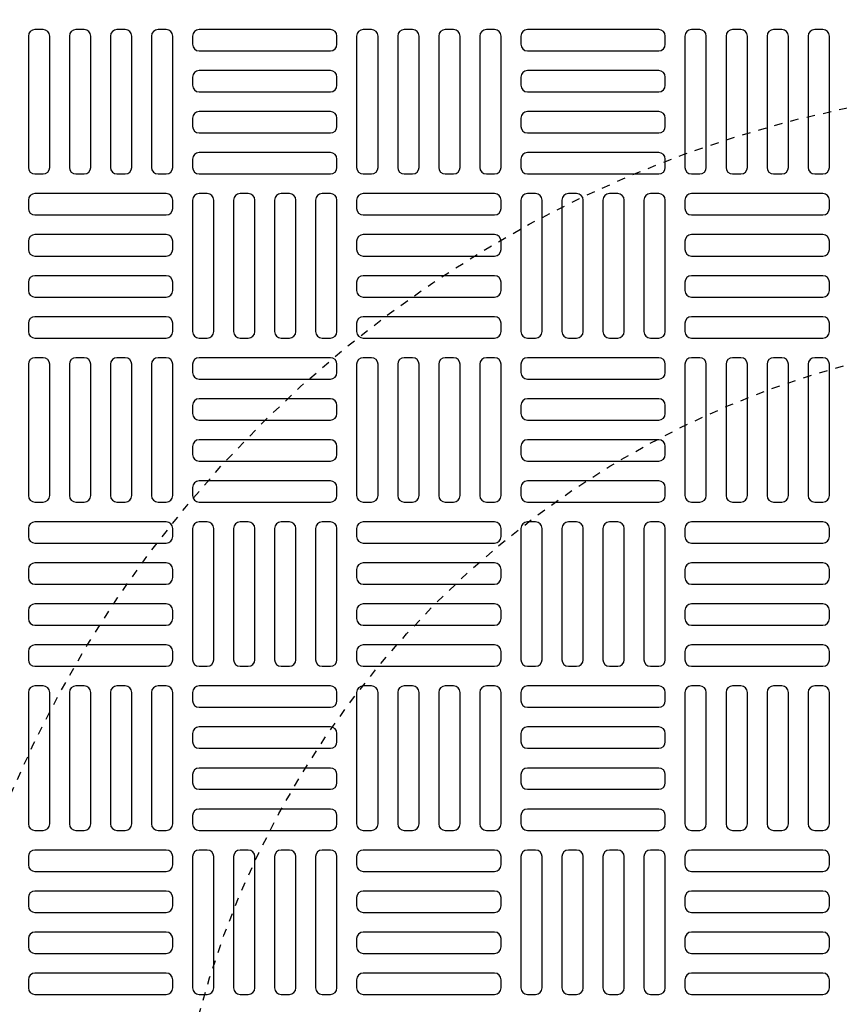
# Model space of a CAD drawing. Extents: x -169 to 7270, y -140 to 2984.
# Tile 483 of 656: x 1508 to 1518, y 1482 to 1494. Entities that reach past the tile are written whole.
import ezdxf

# ---------------------------------------------------------------- set-up
doc = ezdxf.new("R2010")
doc.units = 0
doc.header["$MEASUREMENT"] = 0
doc.linetypes.add('HIDDEN2', pattern=[0.28125, 0.1875, -0.09375])
doc.layers.get('DEFPOINTS').update_dxf_attribs({"linetype": 'CONTINUOUS'})
for name, color, linetype in [('TANK-MANHOLE-COVER-40', 2, 'CONTINUOUS'), ('TANK-MANHOLE-COVER-HATCH-40', 252, 'CONTINUOUS'), ('TANK-SLOPE', 3, 'CONTINUOUS')]:
    doc.layers.add(name, color=color, linetype=linetype)

msp = doc.modelspace()

# ---------------------------------------------------------------- linework, layer by layer
at = {"layer": 'DEFPOINTS', "color": 8, "linetype": 'HIDDEN2', "ltscale": 0.125}
msp.add_circle((1521.25097, 1479.01916), 14, dxfattribs=at)
msp.add_circle((1521.25097, 1479.01916), 14, dxfattribs=at)
msp.add_circle((1521.25097, 1479.01916), 14, dxfattribs=at)
msp.add_circle((1521.25097, 1479.01916), 14, dxfattribs=at)
at = {"layer": 'DEFPOINTS', "color": 8, "linetype": 'HIDDEN2', "ltscale": 0.5}
msp.add_circle((1521.25097, 1479.01916), 11, dxfattribs=at)
msp.add_circle((1521.25097, 1479.01916), 11, dxfattribs=at)
msp.add_circle((1521.25097, 1479.01916), 11, dxfattribs=at)
msp.add_circle((1521.25097, 1479.01916), 11, dxfattribs=at)
at = {"layer": 'TANK-MANHOLE-COVER-40', "color": 4, "linetype": 'Continuous'}
msp.add_circle((1521.2502, 1479.01916), 22.63902, dxfattribs=at)
at = {"layer": 'TANK-MANHOLE-COVER-40', "color": 1, "linetype": 'Continuous'}
msp.add_circle((1521.2502, 1479.01916), 22.44094, dxfattribs=at)
at = {"layer": 'TANK-MANHOLE-COVER-40', "color": 2, "linetype": 'Continuous'}
msp.add_circle((1521.2502, 1479.01916), 21.65354, dxfattribs=at)
at = {"layer": 'TANK-MANHOLE-COVER-HATCH-40', "linetype": 'Continuous', "flags": 128}
for points in [[(1508.7502, 1491.93255, 0.41421356), (1508.82894, 1492.01129), (1508.82894, 1493.58609, 0.41421356), (1508.7502, 1493.66483), (1508.65177, 1493.66483, 0.41421356), (1508.57303, 1493.58609), (1508.57303, 1492.01129, 0.41421356), (1508.65177, 1491.93255)], [(1509.24233, 1491.93255, 0.41421356), (1509.32107, 1492.01129), (1509.32107, 1493.58609, 0.41421356), (1509.24233, 1493.66483), (1509.1439, 1493.66483, 0.41421356), (1509.06516, 1493.58609), (1509.06516, 1492.01129, 0.41421356), (1509.1439, 1491.93255)], [(1509.73445, 1491.93255, 0.41421356), (1509.81319, 1492.01129), (1509.81319, 1493.58609, 0.41421356), (1509.73445, 1493.66483), (1509.63603, 1493.66483, 0.41421356), (1509.55729, 1493.58609), (1509.55729, 1492.01129, 0.41421356), (1509.63603, 1491.93255)], [(1510.22658, 1491.93255, 0.41421356), (1510.30532, 1492.01129), (1510.30532, 1493.58609, 0.41421356), (1510.22658, 1493.66483), (1510.12815, 1493.66483, 0.41421356), (1510.04941, 1493.58609), (1510.04941, 1492.01129, 0.41421356), (1510.12815, 1491.93255)], [(1510.54154, 1493.48766, 0.41421356), (1510.62028, 1493.40892), (1512.19508, 1493.40892, 0.41421356), (1512.27382, 1493.48766), (1512.27382, 1493.58609, 0.41421356), (1512.19508, 1493.66483), (1510.62028, 1493.66483, 0.41421356), (1510.54154, 1493.58609)], [(1512.68721, 1491.93255, 0.41421356), (1512.76595, 1492.01129), (1512.76595, 1493.58609, 0.41421356), (1512.68721, 1493.66483), (1512.58878, 1493.66483, 0.41421356), (1512.51004, 1493.58609), (1512.51004, 1492.01129, 0.41421356), (1512.58878, 1491.93255)], [(1513.17933, 1491.93255, 0.41421356), (1513.25807, 1492.01129), (1513.25807, 1493.58609, 0.41421356), (1513.17933, 1493.66483), (1513.08091, 1493.66483, 0.41421356), (1513.00217, 1493.58609), (1513.00217, 1492.01129, 0.41421356), (1513.08091, 1491.93255)], [(1513.67146, 1491.93255, 0.41421356), (1513.7502, 1492.01129), (1513.7502, 1493.58609, 0.41421356), (1513.67146, 1493.66483), (1513.57303, 1493.66483, 0.41421356), (1513.49429, 1493.58609), (1513.49429, 1492.01129, 0.41421356), (1513.57303, 1491.93255)], [(1514.16359, 1491.93255, 0.41421356), (1514.24233, 1492.01129), (1514.24233, 1493.58609, 0.41421356), (1514.16359, 1493.66483), (1514.06516, 1493.66483, 0.41421356), (1513.98642, 1493.58609), (1513.98642, 1492.01129, 0.41421356), (1514.06516, 1491.93255)], [(1514.47855, 1493.48766, 0.41421356), (1514.55729, 1493.40892), (1516.13209, 1493.40892, 0.41421356), (1516.21083, 1493.48766), (1516.21083, 1493.58609, 0.41421356), (1516.13209, 1493.66483), (1514.55729, 1493.66483, 0.41421356), (1514.47855, 1493.58609)], [(1516.62422, 1491.93255, 0.41421356), (1516.70296, 1492.01129), (1516.70296, 1493.58609, 0.41421356), (1516.62422, 1493.66483), (1516.52579, 1493.66483, 0.41421356), (1516.44705, 1493.58609), (1516.44705, 1492.01129, 0.41421356), (1516.52579, 1491.93255)], [(1517.11634, 1491.93255, 0.41421356), (1517.19508, 1492.01129), (1517.19508, 1493.58609, 0.41421356), (1517.11634, 1493.66483), (1517.01792, 1493.66483, 0.41421356), (1516.93918, 1493.58609), (1516.93918, 1492.01129, 0.41421356), (1517.01792, 1491.93255)], [(1517.60847, 1491.93255, 0.41421356), (1517.68721, 1492.01129), (1517.68721, 1493.58609, 0.41421356), (1517.60847, 1493.66483), (1517.51004, 1493.66483, 0.41421356), (1517.4313, 1493.58609), (1517.4313, 1492.01129, 0.41421356), (1517.51004, 1491.93255)], [(1518.10059, 1491.93255, 0.41421356), (1518.17933, 1492.01129), (1518.17933, 1493.58609, 0.41421356), (1518.10059, 1493.66483), (1518.00217, 1493.66483, 0.41421356), (1517.92343, 1493.58609), (1517.92343, 1492.01129, 0.41421356), (1518.00217, 1491.93255)], [(1510.54154, 1492.99554, 0.41421356), (1510.62028, 1492.9168), (1512.19508, 1492.9168, 0.41421356), (1512.27382, 1492.99554), (1512.27382, 1493.09396, 0.41421356), (1512.19508, 1493.1727), (1510.62028, 1493.1727, 0.41421356), (1510.54154, 1493.09396)], [(1514.47855, 1492.99554, 0.41421356), (1514.55729, 1492.9168), (1516.13209, 1492.9168, 0.41421356), (1516.21083, 1492.99554), (1516.21083, 1493.09396, 0.41421356), (1516.13209, 1493.1727), (1514.55729, 1493.1727, 0.41421356), (1514.47855, 1493.09396)], [(1510.54154, 1492.50341, 0.41421356), (1510.62028, 1492.42467), (1512.19508, 1492.42467, 0.41421356), (1512.27382, 1492.50341), (1512.27382, 1492.60184, 0.41421356), (1512.19508, 1492.68058), (1510.62028, 1492.68058, 0.41421356), (1510.54154, 1492.60184)], [(1514.47855, 1492.50341, 0.41421356), (1514.55729, 1492.42467), (1516.13209, 1492.42467, 0.41421356), (1516.21083, 1492.50341), (1516.21083, 1492.60184, 0.41421356), (1516.13209, 1492.68058), (1514.55729, 1492.68058, 0.41421356), (1514.47855, 1492.60184)], [(1510.54154, 1492.01129, 0.41421356), (1510.62028, 1491.93255), (1512.19508, 1491.93255, 0.41421356), (1512.27382, 1492.01129), (1512.27382, 1492.10971, 0.41421356), (1512.19508, 1492.18845), (1510.62028, 1492.18845, 0.41421356), (1510.54154, 1492.10971)], [(1514.47855, 1492.01129, 0.41421356), (1514.55729, 1491.93255), (1516.13209, 1491.93255, 0.41421356), (1516.21083, 1492.01129), (1516.21083, 1492.10971, 0.41421356), (1516.13209, 1492.18845), (1514.55729, 1492.18845, 0.41421356), (1514.47855, 1492.10971)], [(1510.30532, 1491.61758, 0.41421356), (1510.22658, 1491.69632), (1508.65177, 1491.69632, 0.41421356), (1508.57303, 1491.61758), (1508.57303, 1491.51916, 0.41421356), (1508.65177, 1491.44042), (1510.22658, 1491.44042, 0.41421356), (1510.30532, 1491.51916)], [(1510.7187, 1489.96404, 0.41421356), (1510.79744, 1490.04278), (1510.79744, 1491.61758, 0.41421356), (1510.7187, 1491.69632), (1510.62028, 1491.69632, 0.41421356), (1510.54154, 1491.61758), (1510.54154, 1490.04278, 0.41421356), (1510.62028, 1489.96404)], [(1511.21083, 1489.96404, 0.41421356), (1511.28957, 1490.04278), (1511.28957, 1491.61758, 0.41421356), (1511.21083, 1491.69632), (1511.1124, 1491.69632, 0.41421356), (1511.03366, 1491.61758), (1511.03366, 1490.04278, 0.41421356), (1511.1124, 1489.96404)], [(1511.70296, 1489.96404, 0.41421356), (1511.7817, 1490.04278), (1511.7817, 1491.61758, 0.41421356), (1511.70296, 1491.69632), (1511.60453, 1491.69632, 0.41421356), (1511.52579, 1491.61758), (1511.52579, 1490.04278, 0.41421356), (1511.60453, 1489.96404)], [(1512.19508, 1489.96404, 0.41421356), (1512.27382, 1490.04278), (1512.27382, 1491.61758, 0.41421356), (1512.19508, 1491.69632), (1512.09666, 1491.69632, 0.41421356), (1512.01792, 1491.61758), (1512.01792, 1490.04278, 0.41421356), (1512.09666, 1489.96404)], [(1514.24233, 1491.61758, 0.41421356), (1514.16359, 1491.69632), (1512.58878, 1491.69632, 0.41421356), (1512.51004, 1491.61758), (1512.51004, 1491.51916, 0.41421356), (1512.58878, 1491.44042), (1514.16359, 1491.44042, 0.41421356), (1514.24233, 1491.51916)], [(1514.65571, 1489.96404, 0.41421356), (1514.73445, 1490.04278), (1514.73445, 1491.61758, 0.41421356), (1514.65571, 1491.69632), (1514.55729, 1491.69632, 0.41421356), (1514.47855, 1491.61758), (1514.47855, 1490.04278, 0.41421356), (1514.55729, 1489.96404)], [(1515.14784, 1489.96404, 0.41421356), (1515.22658, 1490.04278), (1515.22658, 1491.61758, 0.41421356), (1515.14784, 1491.69632), (1515.04941, 1491.69632, 0.41421356), (1514.97067, 1491.61758), (1514.97067, 1490.04278, 0.41421356), (1515.04941, 1489.96404)], [(1515.63996, 1489.96404, 0.41421356), (1515.7187, 1490.04278), (1515.7187, 1491.61758, 0.41421356), (1515.63996, 1491.69632), (1515.54154, 1491.69632, 0.41421356), (1515.4628, 1491.61758), (1515.4628, 1490.04278, 0.41421356), (1515.54154, 1489.96404)], [(1516.13209, 1489.96404, 0.41421356), (1516.21083, 1490.04278), (1516.21083, 1491.61758, 0.41421356), (1516.13209, 1491.69632), (1516.03366, 1491.69632, 0.41421356), (1515.95492, 1491.61758), (1515.95492, 1490.04278, 0.41421356), (1516.03366, 1489.96404)], [(1518.17933, 1491.61758, 0.41421356), (1518.10059, 1491.69632), (1516.52579, 1491.69632, 0.41421356), (1516.44705, 1491.61758), (1516.44705, 1491.51916, 0.41421356), (1516.52579, 1491.44042), (1518.10059, 1491.44042, 0.41421356), (1518.17933, 1491.51916)], [(1510.30532, 1491.12546, 0.41421356), (1510.22658, 1491.2042), (1508.65177, 1491.2042, 0.41421356), (1508.57303, 1491.12546), (1508.57303, 1491.02703, 0.41421356), (1508.65177, 1490.94829), (1510.22658, 1490.94829, 0.41421356), (1510.30532, 1491.02703)], [(1514.24233, 1491.12546, 0.41421356), (1514.16359, 1491.2042), (1512.58878, 1491.2042, 0.41421356), (1512.51004, 1491.12546), (1512.51004, 1491.02703, 0.41421356), (1512.58878, 1490.94829), (1514.16359, 1490.94829, 0.41421356), (1514.24233, 1491.02703)], [(1518.17933, 1491.12546, 0.41421356), (1518.10059, 1491.2042), (1516.52579, 1491.2042, 0.41421356), (1516.44705, 1491.12546), (1516.44705, 1491.02703, 0.41421356), (1516.52579, 1490.94829), (1518.10059, 1490.94829, 0.41421356), (1518.17933, 1491.02703)], [(1510.30532, 1490.63333, 0.41421356), (1510.22658, 1490.71207), (1508.65177, 1490.71207, 0.41421356), (1508.57303, 1490.63333), (1508.57303, 1490.53491, 0.41421356), (1508.65177, 1490.45617), (1510.22658, 1490.45617, 0.41421356), (1510.30532, 1490.53491)], [(1514.24233, 1490.63333, 0.41421356), (1514.16359, 1490.71207), (1512.58878, 1490.71207, 0.41421356), (1512.51004, 1490.63333), (1512.51004, 1490.53491, 0.41421356), (1512.58878, 1490.45617), (1514.16359, 1490.45617, 0.41421356), (1514.24233, 1490.53491)], [(1518.17933, 1490.63333, 0.41421356), (1518.10059, 1490.71207), (1516.52579, 1490.71207, 0.41421356), (1516.44705, 1490.63333), (1516.44705, 1490.53491, 0.41421356), (1516.52579, 1490.45617), (1518.10059, 1490.45617, 0.41421356), (1518.17933, 1490.53491)], [(1510.30532, 1490.14121, 0.41421356), (1510.22658, 1490.21995), (1508.65177, 1490.21995, 0.41421356), (1508.57303, 1490.14121), (1508.57303, 1490.04278, 0.41421356), (1508.65177, 1489.96404), (1510.22658, 1489.96404, 0.41421356), (1510.30532, 1490.04278)], [(1514.24233, 1490.14121, 0.41421356), (1514.16359, 1490.21995), (1512.58878, 1490.21995, 0.41421356), (1512.51004, 1490.14121), (1512.51004, 1490.04278, 0.41421356), (1512.58878, 1489.96404), (1514.16359, 1489.96404, 0.41421356), (1514.24233, 1490.04278)], [(1518.17933, 1490.14121, 0.41421356), (1518.10059, 1490.21995), (1516.52579, 1490.21995, 0.41421356), (1516.44705, 1490.14121), (1516.44705, 1490.04278, 0.41421356), (1516.52579, 1489.96404), (1518.10059, 1489.96404, 0.41421356), (1518.17933, 1490.04278)], [(1508.7502, 1487.99554, 0.41421356), (1508.82894, 1488.07428), (1508.82894, 1489.64908, 0.41421356), (1508.7502, 1489.72782), (1508.65177, 1489.72782, 0.41421356), (1508.57303, 1489.64908), (1508.57303, 1488.07428, 0.41421356), (1508.65177, 1487.99554)], [(1509.24233, 1487.99554, 0.41421356), (1509.32107, 1488.07428), (1509.32107, 1489.64908, 0.41421356), (1509.24233, 1489.72782), (1509.1439, 1489.72782, 0.41421356), (1509.06516, 1489.64908), (1509.06516, 1488.07428, 0.41421356), (1509.1439, 1487.99554)], [(1509.73445, 1487.99554, 0.41421356), (1509.81319, 1488.07428), (1509.81319, 1489.64908, 0.41421356), (1509.73445, 1489.72782), (1509.63603, 1489.72782, 0.41421356), (1509.55729, 1489.64908), (1509.55729, 1488.07428, 0.41421356), (1509.63603, 1487.99554)], [(1510.22658, 1487.99554, 0.41421356), (1510.30532, 1488.07428), (1510.30532, 1489.64908, 0.41421356), (1510.22658, 1489.72782), (1510.12815, 1489.72782, 0.41421356), (1510.04941, 1489.64908), (1510.04941, 1488.07428, 0.41421356), (1510.12815, 1487.99554)], [(1510.54154, 1489.55066, 0.41421356), (1510.62028, 1489.47192), (1512.19508, 1489.47192, 0.41421356), (1512.27382, 1489.55066), (1512.27382, 1489.64908, 0.41421356), (1512.19508, 1489.72782), (1510.62028, 1489.72782, 0.41421356), (1510.54154, 1489.64908)], [(1512.68721, 1487.99554, 0.41421356), (1512.76595, 1488.07428), (1512.76595, 1489.64908, 0.41421356), (1512.68721, 1489.72782), (1512.58878, 1489.72782, 0.41421356), (1512.51004, 1489.64908), (1512.51004, 1488.07428, 0.41421356), (1512.58878, 1487.99554)], [(1513.17933, 1487.99554, 0.41421356), (1513.25807, 1488.07428), (1513.25807, 1489.64908, 0.41421356), (1513.17933, 1489.72782), (1513.08091, 1489.72782, 0.41421356), (1513.00217, 1489.64908), (1513.00217, 1488.07428, 0.41421356), (1513.08091, 1487.99554)], [(1513.67146, 1487.99554, 0.41421356), (1513.7502, 1488.07428), (1513.7502, 1489.64908, 0.41421356), (1513.67146, 1489.72782), (1513.57303, 1489.72782, 0.41421356), (1513.49429, 1489.64908), (1513.49429, 1488.07428, 0.41421356), (1513.57303, 1487.99554)], [(1514.16359, 1487.99554, 0.41421356), (1514.24233, 1488.07428), (1514.24233, 1489.64908, 0.41421356), (1514.16359, 1489.72782), (1514.06516, 1489.72782, 0.41421356), (1513.98642, 1489.64908), (1513.98642, 1488.07428, 0.41421356), (1514.06516, 1487.99554)], [(1514.47855, 1489.55066, 0.41421356), (1514.55729, 1489.47192), (1516.13209, 1489.47192, 0.41421356), (1516.21083, 1489.55066), (1516.21083, 1489.64908, 0.41421356), (1516.13209, 1489.72782), (1514.55729, 1489.72782, 0.41421356), (1514.47855, 1489.64908)], [(1516.62422, 1487.99554, 0.41421356), (1516.70296, 1488.07428), (1516.70296, 1489.64908, 0.41421356), (1516.62422, 1489.72782), (1516.52579, 1489.72782, 0.41421356), (1516.44705, 1489.64908), (1516.44705, 1488.07428, 0.41421356), (1516.52579, 1487.99554)], [(1517.11634, 1487.99554, 0.41421356), (1517.19508, 1488.07428), (1517.19508, 1489.64908, 0.41421356), (1517.11634, 1489.72782), (1517.01792, 1489.72782, 0.41421356), (1516.93918, 1489.64908), (1516.93918, 1488.07428, 0.41421356), (1517.01792, 1487.99554)], [(1517.60847, 1487.99554, 0.41421356), (1517.68721, 1488.07428), (1517.68721, 1489.64908, 0.41421356), (1517.60847, 1489.72782), (1517.51004, 1489.72782, 0.41421356), (1517.4313, 1489.64908), (1517.4313, 1488.07428, 0.41421356), (1517.51004, 1487.99554)], [(1518.10059, 1487.99554, 0.41421356), (1518.17933, 1488.07428), (1518.17933, 1489.64908, 0.41421356), (1518.10059, 1489.72782), (1518.00217, 1489.72782, 0.41421356), (1517.92343, 1489.64908), (1517.92343, 1488.07428, 0.41421356), (1518.00217, 1487.99554)], [(1510.54154, 1489.05853, 0.41421356), (1510.62028, 1488.97979), (1512.19508, 1488.97979, 0.41421356), (1512.27382, 1489.05853), (1512.27382, 1489.15695, 0.41421356), (1512.19508, 1489.23569), (1510.62028, 1489.23569, 0.41421356), (1510.54154, 1489.15695)], [(1514.47855, 1489.05853, 0.41421356), (1514.55729, 1488.97979), (1516.13209, 1488.97979, 0.41421356), (1516.21083, 1489.05853), (1516.21083, 1489.15695, 0.41421356), (1516.13209, 1489.23569), (1514.55729, 1489.23569, 0.41421356), (1514.47855, 1489.15695)], [(1510.54154, 1488.5664, 0.41421356), (1510.62028, 1488.48766), (1512.19508, 1488.48766, 0.41421356), (1512.27382, 1488.5664), (1512.27382, 1488.66483, 0.41421356), (1512.19508, 1488.74357), (1510.62028, 1488.74357, 0.41421356), (1510.54154, 1488.66483)], [(1514.47855, 1488.5664, 0.41421356), (1514.55729, 1488.48766), (1516.13209, 1488.48766, 0.41421356), (1516.21083, 1488.5664), (1516.21083, 1488.66483, 0.41421356), (1516.13209, 1488.74357), (1514.55729, 1488.74357, 0.41421356), (1514.47855, 1488.66483)], [(1510.54154, 1488.07428, 0.41421356), (1510.62028, 1487.99554), (1512.19508, 1487.99554, 0.41421356), (1512.27382, 1488.07428), (1512.27382, 1488.1727, 0.41421356), (1512.19508, 1488.25144), (1510.62028, 1488.25144, 0.41421356), (1510.54154, 1488.1727)], [(1514.47855, 1488.07428, 0.41421356), (1514.55729, 1487.99554), (1516.13209, 1487.99554, 0.41421356), (1516.21083, 1488.07428), (1516.21083, 1488.1727, 0.41421356), (1516.13209, 1488.25144), (1514.55729, 1488.25144, 0.41421356), (1514.47855, 1488.1727)], [(1510.30532, 1487.68058, 0.41421356), (1510.22658, 1487.75932), (1508.65177, 1487.75932, 0.41421356), (1508.57303, 1487.68058), (1508.57303, 1487.58215, 0.41421356), (1508.65177, 1487.50341), (1510.22658, 1487.50341, 0.41421356), (1510.30532, 1487.58215)], [(1510.7187, 1486.02703, 0.41421356), (1510.79744, 1486.10577), (1510.79744, 1487.68058, 0.41421356), (1510.7187, 1487.75932), (1510.62028, 1487.75932, 0.41421356), (1510.54154, 1487.68058), (1510.54154, 1486.10577, 0.41421356), (1510.62028, 1486.02703)], [(1511.21083, 1486.02703, 0.41421356), (1511.28957, 1486.10577), (1511.28957, 1487.68058, 0.41421356), (1511.21083, 1487.75932), (1511.1124, 1487.75932, 0.41421356), (1511.03366, 1487.68058), (1511.03366, 1486.10577, 0.41421356), (1511.1124, 1486.02703)], [(1511.70296, 1486.02703, 0.41421356), (1511.7817, 1486.10577), (1511.7817, 1487.68058, 0.41421356), (1511.70296, 1487.75932), (1511.60453, 1487.75932, 0.41421356), (1511.52579, 1487.68058), (1511.52579, 1486.10577, 0.41421356), (1511.60453, 1486.02703)], [(1512.19508, 1486.02703, 0.41421356), (1512.27382, 1486.10577), (1512.27382, 1487.68058, 0.41421356), (1512.19508, 1487.75932), (1512.09666, 1487.75932, 0.41421356), (1512.01792, 1487.68058), (1512.01792, 1486.10577, 0.41421356), (1512.09666, 1486.02703)], [(1514.24233, 1487.68058, 0.41421356), (1514.16359, 1487.75932), (1512.58878, 1487.75932, 0.41421356), (1512.51004, 1487.68058), (1512.51004, 1487.58215, 0.41421356), (1512.58878, 1487.50341), (1514.16359, 1487.50341, 0.41421356), (1514.24233, 1487.58215)], [(1514.65571, 1486.02703, 0.41421356), (1514.73445, 1486.10577), (1514.73445, 1487.68058, 0.41421356), (1514.65571, 1487.75932), (1514.55729, 1487.75932, 0.41421356), (1514.47855, 1487.68058), (1514.47855, 1486.10577, 0.41421356), (1514.55729, 1486.02703)], [(1515.14784, 1486.02703, 0.41421356), (1515.22658, 1486.10577), (1515.22658, 1487.68058, 0.41421356), (1515.14784, 1487.75932), (1515.04941, 1487.75932, 0.41421356), (1514.97067, 1487.68058), (1514.97067, 1486.10577, 0.41421356), (1515.04941, 1486.02703)], [(1515.63996, 1486.02703, 0.41421356), (1515.7187, 1486.10577), (1515.7187, 1487.68058, 0.41421356), (1515.63996, 1487.75932), (1515.54154, 1487.75932, 0.41421356), (1515.4628, 1487.68058), (1515.4628, 1486.10577, 0.41421356), (1515.54154, 1486.02703)], [(1516.13209, 1486.02703, 0.41421356), (1516.21083, 1486.10577), (1516.21083, 1487.68058, 0.41421356), (1516.13209, 1487.75932), (1516.03366, 1487.75932, 0.41421356), (1515.95492, 1487.68058), (1515.95492, 1486.10577, 0.41421356), (1516.03366, 1486.02703)], [(1518.17933, 1487.68058, 0.41421356), (1518.10059, 1487.75932), (1516.52579, 1487.75932, 0.41421356), (1516.44705, 1487.68058), (1516.44705, 1487.58215, 0.41421356), (1516.52579, 1487.50341), (1518.10059, 1487.50341, 0.41421356), (1518.17933, 1487.58215)], [(1510.30532, 1487.18845, 0.41421356), (1510.22658, 1487.26719), (1508.65177, 1487.26719, 0.41421356), (1508.57303, 1487.18845), (1508.57303, 1487.09003, 0.41421356), (1508.65177, 1487.01129), (1510.22658, 1487.01129, 0.41421356), (1510.30532, 1487.09003)], [(1514.24233, 1487.18845, 0.41421356), (1514.16359, 1487.26719), (1512.58878, 1487.26719, 0.41421356), (1512.51004, 1487.18845), (1512.51004, 1487.09003, 0.41421356), (1512.58878, 1487.01129), (1514.16359, 1487.01129, 0.41421356), (1514.24233, 1487.09003)], [(1518.17933, 1487.18845, 0.41421356), (1518.10059, 1487.26719), (1516.52579, 1487.26719, 0.41421356), (1516.44705, 1487.18845), (1516.44705, 1487.09003, 0.41421356), (1516.52579, 1487.01129), (1518.10059, 1487.01129, 0.41421356), (1518.17933, 1487.09003)], [(1510.30532, 1486.69632, 0.41421356), (1510.22658, 1486.77506), (1508.65177, 1486.77506, 0.41421356), (1508.57303, 1486.69632), (1508.57303, 1486.5979, 0.41421356), (1508.65177, 1486.51916), (1510.22658, 1486.51916, 0.41421356), (1510.30532, 1486.5979)], [(1514.24233, 1486.69632, 0.41421356), (1514.16359, 1486.77506), (1512.58878, 1486.77506, 0.41421356), (1512.51004, 1486.69632), (1512.51004, 1486.5979, 0.41421356), (1512.58878, 1486.51916), (1514.16359, 1486.51916, 0.41421356), (1514.24233, 1486.5979)], [(1518.17933, 1486.69632, 0.41421356), (1518.10059, 1486.77506), (1516.52579, 1486.77506, 0.41421356), (1516.44705, 1486.69632), (1516.44705, 1486.5979, 0.41421356), (1516.52579, 1486.51916), (1518.10059, 1486.51916, 0.41421356), (1518.17933, 1486.5979)], [(1510.30532, 1486.2042, 0.41421356), (1510.22658, 1486.28294), (1508.65177, 1486.28294, 0.41421356), (1508.57303, 1486.2042), (1508.57303, 1486.10577, 0.41421356), (1508.65177, 1486.02703), (1510.22658, 1486.02703, 0.41421356), (1510.30532, 1486.10577)], [(1514.24233, 1486.2042, 0.41421356), (1514.16359, 1486.28294), (1512.58878, 1486.28294, 0.41421356), (1512.51004, 1486.2042), (1512.51004, 1486.10577, 0.41421356), (1512.58878, 1486.02703), (1514.16359, 1486.02703, 0.41421356), (1514.24233, 1486.10577)], [(1518.17933, 1486.2042, 0.41421356), (1518.10059, 1486.28294), (1516.52579, 1486.28294, 0.41421356), (1516.44705, 1486.2042), (1516.44705, 1486.10577, 0.41421356), (1516.52579, 1486.02703), (1518.10059, 1486.02703, 0.41421356), (1518.17933, 1486.10577)], [(1508.7502, 1484.05853, 0.41421356), (1508.82894, 1484.13727), (1508.82894, 1485.71207, 0.41421356), (1508.7502, 1485.79081), (1508.65177, 1485.79081, 0.41421356), (1508.57303, 1485.71207), (1508.57303, 1484.13727, 0.41421356), (1508.65177, 1484.05853)], [(1509.24233, 1484.05853, 0.41421356), (1509.32107, 1484.13727), (1509.32107, 1485.71207, 0.41421356), (1509.24233, 1485.79081), (1509.1439, 1485.79081, 0.41421356), (1509.06516, 1485.71207), (1509.06516, 1484.13727, 0.41421356), (1509.1439, 1484.05853)], [(1509.73445, 1484.05853, 0.41421356), (1509.81319, 1484.13727), (1509.81319, 1485.71207, 0.41421356), (1509.73445, 1485.79081), (1509.63603, 1485.79081, 0.41421356), (1509.55729, 1485.71207), (1509.55729, 1484.13727, 0.41421356), (1509.63603, 1484.05853)], [(1510.22658, 1484.05853, 0.41421356), (1510.30532, 1484.13727), (1510.30532, 1485.71207, 0.41421356), (1510.22658, 1485.79081), (1510.12815, 1485.79081, 0.41421356), (1510.04941, 1485.71207), (1510.04941, 1484.13727, 0.41421356), (1510.12815, 1484.05853)], [(1510.54154, 1485.61365, 0.41421356), (1510.62028, 1485.53491), (1512.19508, 1485.53491, 0.41421356), (1512.27382, 1485.61365), (1512.27382, 1485.71207, 0.41421356), (1512.19508, 1485.79081), (1510.62028, 1485.79081, 0.41421356), (1510.54154, 1485.71207)], [(1512.68721, 1484.05853, 0.41421356), (1512.76595, 1484.13727), (1512.76595, 1485.71207, 0.41421356), (1512.68721, 1485.79081), (1512.58878, 1485.79081, 0.41421356), (1512.51004, 1485.71207), (1512.51004, 1484.13727, 0.41421356), (1512.58878, 1484.05853)], [(1513.17933, 1484.05853, 0.41421356), (1513.25807, 1484.13727), (1513.25807, 1485.71207, 0.41421356), (1513.17933, 1485.79081), (1513.08091, 1485.79081, 0.41421356), (1513.00217, 1485.71207), (1513.00217, 1484.13727, 0.41421356), (1513.08091, 1484.05853)], [(1513.67146, 1484.05853, 0.41421356), (1513.7502, 1484.13727), (1513.7502, 1485.71207, 0.41421356), (1513.67146, 1485.79081), (1513.57303, 1485.79081, 0.41421356), (1513.49429, 1485.71207), (1513.49429, 1484.13727, 0.41421356), (1513.57303, 1484.05853)], [(1514.16359, 1484.05853, 0.41421356), (1514.24233, 1484.13727), (1514.24233, 1485.71207, 0.41421356), (1514.16359, 1485.79081), (1514.06516, 1485.79081, 0.41421356), (1513.98642, 1485.71207), (1513.98642, 1484.13727, 0.41421356), (1514.06516, 1484.05853)], [(1514.47855, 1485.61365, 0.41421356), (1514.55729, 1485.53491), (1516.13209, 1485.53491, 0.41421356), (1516.21083, 1485.61365), (1516.21083, 1485.71207, 0.41421356), (1516.13209, 1485.79081), (1514.55729, 1485.79081, 0.41421356), (1514.47855, 1485.71207)], [(1516.62422, 1484.05853, 0.41421356), (1516.70296, 1484.13727), (1516.70296, 1485.71207, 0.41421356), (1516.62422, 1485.79081), (1516.52579, 1485.79081, 0.41421356), (1516.44705, 1485.71207), (1516.44705, 1484.13727, 0.41421356), (1516.52579, 1484.05853)], [(1517.11634, 1484.05853, 0.41421356), (1517.19508, 1484.13727), (1517.19508, 1485.71207, 0.41421356), (1517.11634, 1485.79081), (1517.01792, 1485.79081, 0.41421356), (1516.93918, 1485.71207), (1516.93918, 1484.13727, 0.41421356), (1517.01792, 1484.05853)], [(1517.60847, 1484.05853, 0.41421356), (1517.68721, 1484.13727), (1517.68721, 1485.71207, 0.41421356), (1517.60847, 1485.79081), (1517.51004, 1485.79081, 0.41421356), (1517.4313, 1485.71207), (1517.4313, 1484.13727, 0.41421356), (1517.51004, 1484.05853)], [(1518.10059, 1484.05853, 0.41421356), (1518.17933, 1484.13727), (1518.17933, 1485.71207, 0.41421356), (1518.10059, 1485.79081), (1518.00217, 1485.79081, 0.41421356), (1517.92343, 1485.71207), (1517.92343, 1484.13727, 0.41421356), (1518.00217, 1484.05853)], [(1510.54154, 1485.12152, 0.41421356), (1510.62028, 1485.04278), (1512.19508, 1485.04278, 0.41421356), (1512.27382, 1485.12152), (1512.27382, 1485.21995, 0.41421356), (1512.19508, 1485.29869), (1510.62028, 1485.29869, 0.41421356), (1510.54154, 1485.21995)], [(1514.47855, 1485.12152, 0.41421356), (1514.55729, 1485.04278), (1516.13209, 1485.04278, 0.41421356), (1516.21083, 1485.12152), (1516.21083, 1485.21995, 0.41421356), (1516.13209, 1485.29869), (1514.55729, 1485.29869, 0.41421356), (1514.47855, 1485.21995)], [(1510.54154, 1484.6294, 0.41421356), (1510.62028, 1484.55066), (1512.19508, 1484.55066, 0.41421356), (1512.27382, 1484.6294), (1512.27382, 1484.72782, 0.41421356), (1512.19508, 1484.80656), (1510.62028, 1484.80656, 0.41421356), (1510.54154, 1484.72782)], [(1514.47855, 1484.6294, 0.41421356), (1514.55729, 1484.55066), (1516.13209, 1484.55066, 0.41421356), (1516.21083, 1484.6294), (1516.21083, 1484.72782, 0.41421356), (1516.13209, 1484.80656), (1514.55729, 1484.80656, 0.41421356), (1514.47855, 1484.72782)], [(1510.54154, 1484.13727, 0.41421356), (1510.62028, 1484.05853), (1512.19508, 1484.05853, 0.41421356), (1512.27382, 1484.13727), (1512.27382, 1484.23569, 0.41421356), (1512.19508, 1484.31443), (1510.62028, 1484.31443, 0.41421356), (1510.54154, 1484.23569)], [(1514.47855, 1484.13727, 0.41421356), (1514.55729, 1484.05853), (1516.13209, 1484.05853, 0.41421356), (1516.21083, 1484.13727), (1516.21083, 1484.23569, 0.41421356), (1516.13209, 1484.31443), (1514.55729, 1484.31443, 0.41421356), (1514.47855, 1484.23569)], [(1510.30532, 1483.74357, 0.41421356), (1510.22658, 1483.82231), (1508.65177, 1483.82231, 0.41421356), (1508.57303, 1483.74357), (1508.57303, 1483.64514, 0.41421356), (1508.65177, 1483.5664), (1510.22658, 1483.5664, 0.41421356), (1510.30532, 1483.64514)], [(1510.7187, 1482.09003, 0.41421356), (1510.79744, 1482.16877), (1510.79744, 1483.74357, 0.41421356), (1510.7187, 1483.82231), (1510.62028, 1483.82231, 0.41421356), (1510.54154, 1483.74357), (1510.54154, 1482.16877, 0.41421356), (1510.62028, 1482.09003)], [(1511.21083, 1482.09003, 0.41421356), (1511.28957, 1482.16877), (1511.28957, 1483.74357, 0.41421356), (1511.21083, 1483.82231), (1511.1124, 1483.82231, 0.41421356), (1511.03366, 1483.74357), (1511.03366, 1482.16877, 0.41421356), (1511.1124, 1482.09003)], [(1511.70296, 1482.09003, 0.41421356), (1511.7817, 1482.16877), (1511.7817, 1483.74357, 0.41421356), (1511.70296, 1483.82231), (1511.60453, 1483.82231, 0.41421356), (1511.52579, 1483.74357), (1511.52579, 1482.16877, 0.41421356), (1511.60453, 1482.09003)], [(1512.19508, 1482.09003, 0.41421356), (1512.27382, 1482.16877), (1512.27382, 1483.74357, 0.41421356), (1512.19508, 1483.82231), (1512.09666, 1483.82231, 0.41421356), (1512.01792, 1483.74357), (1512.01792, 1482.16877, 0.41421356), (1512.09666, 1482.09003)], [(1514.24233, 1483.74357, 0.41421356), (1514.16359, 1483.82231), (1512.58878, 1483.82231, 0.41421356), (1512.51004, 1483.74357), (1512.51004, 1483.64514, 0.41421356), (1512.58878, 1483.5664), (1514.16359, 1483.5664, 0.41421356), (1514.24233, 1483.64514)], [(1514.65571, 1482.09003, 0.41421356), (1514.73445, 1482.16877), (1514.73445, 1483.74357, 0.41421356), (1514.65571, 1483.82231), (1514.55729, 1483.82231, 0.41421356), (1514.47855, 1483.74357), (1514.47855, 1482.16877, 0.41421356), (1514.55729, 1482.09003)], [(1515.14784, 1482.09003, 0.41421356), (1515.22658, 1482.16877), (1515.22658, 1483.74357, 0.41421356), (1515.14784, 1483.82231), (1515.04941, 1483.82231, 0.41421356), (1514.97067, 1483.74357), (1514.97067, 1482.16877, 0.41421356), (1515.04941, 1482.09003)], [(1515.63996, 1482.09003, 0.41421356), (1515.7187, 1482.16877), (1515.7187, 1483.74357, 0.41421356), (1515.63996, 1483.82231), (1515.54154, 1483.82231, 0.41421356), (1515.4628, 1483.74357), (1515.4628, 1482.16877, 0.41421356), (1515.54154, 1482.09003)], [(1516.13209, 1482.09003, 0.41421356), (1516.21083, 1482.16877), (1516.21083, 1483.74357, 0.41421356), (1516.13209, 1483.82231), (1516.03366, 1483.82231, 0.41421356), (1515.95492, 1483.74357), (1515.95492, 1482.16877, 0.41421356), (1516.03366, 1482.09003)], [(1518.17933, 1483.74357, 0.41421356), (1518.10059, 1483.82231), (1516.52579, 1483.82231, 0.41421356), (1516.44705, 1483.74357), (1516.44705, 1483.64514, 0.41421356), (1516.52579, 1483.5664), (1518.10059, 1483.5664, 0.41421356), (1518.17933, 1483.64514)], [(1510.30532, 1483.25144, 0.41421356), (1510.22658, 1483.33018), (1508.65177, 1483.33018, 0.41421356), (1508.57303, 1483.25144), (1508.57303, 1483.15302, 0.41421356), (1508.65177, 1483.07428), (1510.22658, 1483.07428, 0.41421356), (1510.30532, 1483.15302)], [(1514.24233, 1483.25144, 0.41421356), (1514.16359, 1483.33018), (1512.58878, 1483.33018, 0.41421356), (1512.51004, 1483.25144), (1512.51004, 1483.15302, 0.41421356), (1512.58878, 1483.07428), (1514.16359, 1483.07428, 0.41421356), (1514.24233, 1483.15302)], [(1518.17933, 1483.25144, 0.41421356), (1518.10059, 1483.33018), (1516.52579, 1483.33018, 0.41421356), (1516.44705, 1483.25144), (1516.44705, 1483.15302, 0.41421356), (1516.52579, 1483.07428), (1518.10059, 1483.07428, 0.41421356), (1518.17933, 1483.15302)], [(1510.30532, 1482.75932, 0.41421356), (1510.22658, 1482.83806), (1508.65177, 1482.83806, 0.41421356), (1508.57303, 1482.75932), (1508.57303, 1482.66089, 0.41421356), (1508.65177, 1482.58215), (1510.22658, 1482.58215, 0.41421356), (1510.30532, 1482.66089)], [(1514.24233, 1482.75932, 0.41421356), (1514.16359, 1482.83806), (1512.58878, 1482.83806, 0.41421356), (1512.51004, 1482.75932), (1512.51004, 1482.66089, 0.41421356), (1512.58878, 1482.58215), (1514.16359, 1482.58215, 0.41421356), (1514.24233, 1482.66089)], [(1518.17933, 1482.75932, 0.41421356), (1518.10059, 1482.83806), (1516.52579, 1482.83806, 0.41421356), (1516.44705, 1482.75932), (1516.44705, 1482.66089, 0.41421356), (1516.52579, 1482.58215), (1518.10059, 1482.58215, 0.41421356), (1518.17933, 1482.66089)], [(1510.30532, 1482.26719, 0.41421356), (1510.22658, 1482.34593), (1508.65177, 1482.34593, 0.41421356), (1508.57303, 1482.26719), (1508.57303, 1482.16877, 0.41421356), (1508.65177, 1482.09003), (1510.22658, 1482.09003, 0.41421356), (1510.30532, 1482.16877)], [(1514.24233, 1482.26719, 0.41421356), (1514.16359, 1482.34593), (1512.58878, 1482.34593, 0.41421356), (1512.51004, 1482.26719), (1512.51004, 1482.16877, 0.41421356), (1512.58878, 1482.09003), (1514.16359, 1482.09003, 0.41421356), (1514.24233, 1482.16877)], [(1518.17933, 1482.26719, 0.41421356), (1518.10059, 1482.34593), (1516.52579, 1482.34593, 0.41421356), (1516.44705, 1482.26719), (1516.44705, 1482.16877, 0.41421356), (1516.52579, 1482.09003), (1518.10059, 1482.09003, 0.41421356), (1518.17933, 1482.16877)]]:
    msp.add_lwpolyline(points, format="xyb", close=True, dxfattribs=at)
at = {"layer": 'TANK-SLOPE'}
msp.add_lwpolyline([(1521.83667, 1513.58933, 1.01702303), (1521.83605, 1444.32116), (1521.83667, 1444.32117)], format="xyb", dxfattribs=at)

doc.saveas('drawing.dxf')
